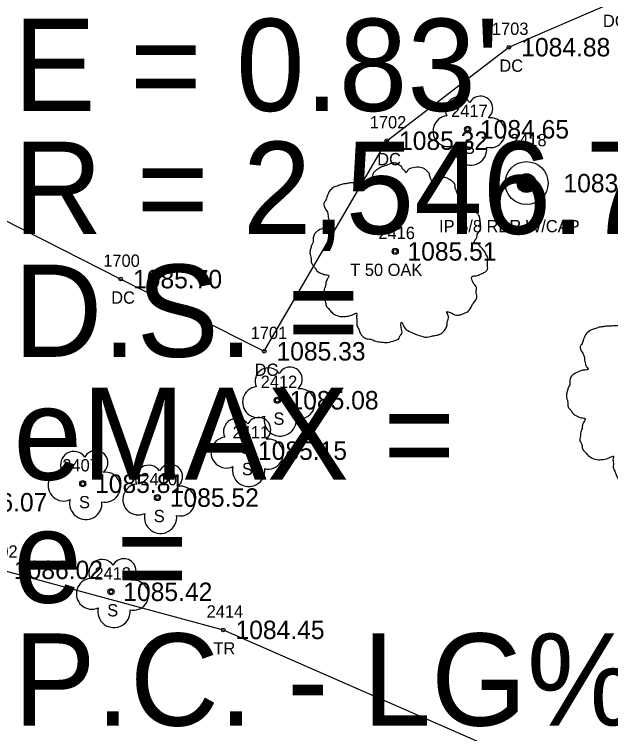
# Model space of a CAD drawing. Extents: x 1578957 to 1581675, y 1115963 to 1120391.
# Drawn here: x 1580717.1 to 1580765.6, y 1119196.4 to 1119254.9 of the extents above; entities that cross this region are included whole.
import ezdxf

# ---------------------------------------------------------------- set-up
doc = ezdxf.new("R2010")
doc.units = 0
for name, color, linetype in [('RD_EX_Conc', 7, 'Continuous'), ('RD_EX_Conc_txCode', 7, 'Continuous'), ('RD_EX_DV_Prop_txCode', 7, 'Continuous'), ('RD_EX_DV_PropPin', 7, 'Continuous'), ('RD_EX_TX_Conc_ELEV', 7, 'Continuous'), ('RD_EX_TX_DV_Prop_ELEV', 7, 'Continuous'), ('RD_EX_TX_VEG_ELEV', 7, 'Continuous'), ('RD_EX_VEG', 7, 'Continuous'), ('RD_EX_VEG_txCode', 7, 'Continuous'), ('RD_HC_Data', 7, 'Continuous'), ('RD_SMD_Locator', 7, 'Continuous')]:
    doc.layers.add(name, color=color, linetype=linetype)

msp = doc.modelspace()

# ---------------------------------------------------------------- linework, layer by layer
at = {"layer": 'RD_EX_Conc'}
msp.add_lwpolyline([(1580700.899, 1119243.149), (1580707.938, 1119242.342), (1580725.733, 1119233.323), (1580737.409, 1119227.45), (1580747.386, 1119244.583), (1580757.331, 1119252.187), (1580765.763, 1119255.83), (1580772.173, 1119256.309), (1580786.734, 1119268.237), (1580804.517, 1119285.523), (1580810.015, 1119299.315), (1580818.242, 1119321.881)], dxfattribs=at)
at = {"layer": 'RD_EX_DV_PropPin'}
for p, q in [((1580758.664, 1119240.377), (1580758.664, 1119241.885)), ((1580758.699, 1119240.373), (1580758.699, 1119241.889)), ((1580758.734, 1119240.371), (1580758.734, 1119241.891)), ((1580758.769, 1119240.37), (1580758.769, 1119241.892)), ((1580758.804, 1119240.371), (1580758.804, 1119241.891)), ((1580758.839, 1119240.373), (1580758.839, 1119241.889)), ((1580758.874, 1119240.377), (1580758.874, 1119241.885)), ((1580758.033, 1119240.935), (1580758.033, 1119241.327)), ((1580758.068, 1119240.833), (1580758.068, 1119241.429)), ((1580758.103, 1119240.761), (1580758.103, 1119241.501)), ((1580758.138, 1119240.704), (1580758.138, 1119241.558)), ((1580758.173, 1119240.657), (1580758.173, 1119241.605)), ((1580758.208, 1119240.616), (1580758.208, 1119241.646)), ((1580758.243, 1119240.58), (1580758.243, 1119241.682)), ((1580758.278, 1119240.549), (1580758.278, 1119241.713)), ((1580758.313, 1119240.521), (1580758.313, 1119241.741)), ((1580758.349, 1119240.496), (1580758.349, 1119241.766)), ((1580758.384, 1119240.475), (1580758.384, 1119241.787)), ((1580758.419, 1119240.455), (1580758.419, 1119241.807)), ((1580758.454, 1119240.438), (1580758.454, 1119241.824)), ((1580758.489, 1119240.423), (1580758.489, 1119241.839)), ((1580758.524, 1119240.411), (1580758.524, 1119241.851)), ((1580758.559, 1119240.4), (1580758.559, 1119241.862)), ((1580758.594, 1119240.39), (1580758.594, 1119241.872)), ((1580758.629, 1119240.383), (1580758.629, 1119241.879)), ((1580758.909, 1119240.383), (1580758.909, 1119241.879)), ((1580758.944, 1119240.39), (1580758.944, 1119241.872)), ((1580758.979, 1119240.4), (1580758.979, 1119241.862)), ((1580759.014, 1119240.411), (1580759.014, 1119241.851)), ((1580759.049, 1119240.423), (1580759.049, 1119241.839)), ((1580759.084, 1119240.438), (1580759.084, 1119241.824)), ((1580759.119, 1119240.455), (1580759.119, 1119241.807)), ((1580759.154, 1119240.475), (1580759.154, 1119241.787)), ((1580759.189, 1119240.496), (1580759.189, 1119241.766)), ((1580759.224, 1119240.521), (1580759.224, 1119241.741)), ((1580759.259, 1119240.549), (1580759.259, 1119241.713)), ((1580759.294, 1119240.58), (1580759.294, 1119241.682)), ((1580759.329, 1119240.616), (1580759.329, 1119241.646)), ((1580759.364, 1119240.657), (1580759.364, 1119241.605)), ((1580759.399, 1119240.704), (1580759.399, 1119241.558)), ((1580759.434, 1119240.761), (1580759.434, 1119241.501)), ((1580759.469, 1119240.833), (1580759.469, 1119241.429)), ((1580759.504, 1119240.935), (1580759.504, 1119241.327))]:
    msp.add_line(p, q, dxfattribs=at)
for radius in [1.75, 0.761]:
    msp.add_circle((1580758.769, 1119241.131), radius, dxfattribs=at)
at = {"layer": 'RD_EX_VEG'}
msp.add_lwpolyline([(1580738.385, 1119110.036), (1580691.444, 1119109.817), (1580661.653, 1119118.455), (1580716.034, 1119209.668), (1580734.071, 1119204.788), (1580780.32, 1119184.527), (1580795.8, 1119233.844), (1580811.929, 1119254.59)], dxfattribs=at)
for centre, radius in [((1580753.972, 1119245.51), 0.25), ((1580748.072, 1119235.577), 0.25), ((1580748.059, 1119235.558), 0.0001), ((1580738.47, 1119223.471), 0.25), ((1580735.901, 1119219.37), 0.25), ((1580722.641, 1119216.68), 0.25), ((1580728.723, 1119215.552), 0.25), ((1580724.938, 1119207.887), 0.25)]:
    msp.add_circle(centre, radius, dxfattribs=at)
for centre, radius, start, end in [((1580753.25, 1119247.057), 1.084, 34.97629, 204.75602), ((1580755.017, 1119247.212), 0.995, 308.76261, 152.04674), ((1580752.408, 1119245.355), 1.257, 96.45179, 294.73401), ((1580755.811, 1119245.231), 1.218, 256.56668, 98.10463), ((1580754.217, 1119243.914), 1.318, 166.88266, 5.75893), ((1580737.749, 1119225.018), 1.084, 34.97629, 204.75602), ((1580739.516, 1119225.173), 0.995, 308.76261, 152.04674), ((1580736.907, 1119223.316), 1.257, 96.45179, 294.73401), ((1580740.31, 1119223.192), 1.218, 256.56668, 98.10463), ((1580735.18, 1119220.917), 1.084, 34.97629, 204.75602), ((1580736.946, 1119221.072), 0.995, 308.76261, 152.04674), ((1580738.716, 1119221.875), 1.318, 166.88266, 5.75893), ((1580734.337, 1119219.214), 1.257, 96.45179, 294.73401), ((1580737.74, 1119219.09), 1.218, 256.56668, 98.10463), ((1580721.92, 1119218.227), 1.084, 34.97629, 204.75602), ((1580723.687, 1119218.382), 0.995, 308.76261, 152.04674), ((1580728.002, 1119217.099), 1.084, 34.97629, 204.75602), ((1580729.768, 1119217.254), 0.995, 308.76261, 152.04674), ((1580736.146, 1119217.773), 1.318, 166.88266, 5.75893), ((1580721.078, 1119216.525), 1.257, 96.45179, 294.73401), ((1580724.481, 1119216.401), 1.218, 256.56668, 98.10463), ((1580727.159, 1119215.396), 1.257, 96.45179, 294.73401), ((1580730.563, 1119215.272), 1.218, 256.56668, 98.10463), ((1580722.887, 1119215.084), 1.318, 166.88266, 5.75893), ((1580728.969, 1119213.955), 1.318, 166.88266, 5.75893), ((1580724.217, 1119209.434), 1.084, 34.97629, 204.75602), ((1580725.983, 1119209.589), 0.995, 308.76261, 152.04674), ((1580723.374, 1119207.732), 1.257, 96.45179, 294.73401), ((1580726.777, 1119207.608), 1.218, 256.56668, 98.10463), ((1580725.183, 1119206.291), 1.318, 166.88266, 5.75893)]:
    msp.add_arc(centre, radius, start, end, dxfattribs=at)
for points in [[(1580748.204, 1119242.745), (1580747.904, 1119242.77), (1580747.579, 1119242.67), (1580747.329, 1119242.57), (1580747.104, 1119242.495), (1580746.879, 1119242.395), (1580746.579, 1119242.22), (1580746.354, 1119242.02), (1580746.229, 1119241.77), (1580746.179, 1119241.545), (1580746.13, 1119241.27), (1580746.13, 1119241.095), (1580746.005, 1119241.07), (1580745.855, 1119241.095), (1580745.605, 1119241.17), (1580745.355, 1119241.17), (1580745.105, 1119241.17), (1580744.755, 1119241.145), (1580744.405, 1119241.145), (1580744.13, 1119241.095), (1580743.806, 1119241.045), (1580743.431, 1119240.92), (1580743.081, 1119240.795), (1580742.781, 1119240.545), (1580742.531, 1119240.071), (1580742.406, 1119239.721), (1580742.256, 1119239.471), (1580742.406, 1119239.021), (1580742.581, 1119238.671), (1580742.606, 1119238.471), (1580742.681, 1119238.047), (1580742.781, 1119237.822), (1580742.906, 1119237.622), (1580742.831, 1119237.597), (1580742.456, 1119237.547), (1580742.156, 1119237.447), (1580741.731, 1119237.222), (1580741.507, 1119236.997), (1580741.407, 1119236.672), (1580741.382, 1119236.322), (1580741.282, 1119236.122), (1580741.207, 1119235.848), (1580741.182, 1119235.773), (1580741.132, 1119235.448), (1580741.232, 1119234.998), (1580741.257, 1119234.648), (1580741.382, 1119234.423), (1580741.532, 1119234.248), (1580741.706, 1119233.998), (1580742.106, 1119233.773), (1580742.431, 1119233.673), (1580742.631, 1119233.649), (1580742.456, 1119233.149), (1580742.406, 1119232.799), (1580742.281, 1119232.399), (1580742.281, 1119232.324), (1580742.231, 1119231.849), (1580742.381, 1119231.524), (1580742.456, 1119231.15), (1580742.631, 1119230.925), (1580742.906, 1119230.625), (1580743.231, 1119230.4), (1580743.731, 1119230.275), (1580744.13, 1119230.3), (1580744.705, 1119230.475), (1580744.955, 1119230.55), (1580744.93, 1119230.375), (1580744.955, 1119230), (1580744.955, 1119229.575), (1580745.105, 1119229.25), (1580745.205, 1119228.976), (1580745.355, 1119228.726), (1580745.68, 1119228.501), (1580746.08, 1119228.426), (1580746.504, 1119228.276), (1580746.954, 1119228.201), (1580747.454, 1119228.176), (1580748.054, 1119228.326), (1580748.329, 1119228.451), (1580748.429, 1119228.626), (1580748.628, 1119229.001), (1580748.578, 1119229.225), (1580748.603, 1119229.825), (1580748.703, 1119229.65), (1580748.878, 1119229.3), (1580749.378, 1119229.001), (1580749.778, 1119228.826), (1580750.253, 1119228.676), (1580750.553, 1119228.601), (1580751.027, 1119228.676), (1580751.402, 1119228.751), (1580751.777, 1119228.876), (1580752.077, 1119229.15), (1580752.252, 1119229.425), (1580752.302, 1119229.7), (1580752.377, 1119230.075), (1580752.427, 1119230.25)], [(1580752.427, 1119230.25), (1580752.352, 1119230.425), (1580752.302, 1119230.675), (1580752.377, 1119230.65), (1580752.552, 1119230.6), (1580752.827, 1119230.475), (1580753.052, 1119230.4), (1580753.376, 1119230.425), (1580753.651, 1119230.525), (1580754.101, 1119230.8), (1580754.376, 1119231.275), (1580754.651, 1119231.674), (1580754.726, 1119231.999), (1580754.676, 1119232.224), (1580754.651, 1119232.724), (1580754.451, 1119232.974), (1580754.401, 1119233.099), (1580754.301, 1119233.499), (1580754.376, 1119233.549), (1580754.651, 1119233.599), (1580755.026, 1119233.723), (1580755.301, 1119233.848), (1580755.525, 1119234.023), (1580755.6, 1119234.248), (1580755.575, 1119234.648), (1580755.625, 1119235.048), (1580755.55, 1119235.198), (1580755.45, 1119235.348), (1580755.375, 1119235.548), (1580755.226, 1119235.698), (1580755.126, 1119235.848), (1580755.026, 1119235.947), (1580754.901, 1119236.097), (1580754.726, 1119236.222), (1580754.576, 1119236.272), (1580754.526, 1119236.422), (1580754.676, 1119236.622), (1580754.726, 1119236.722), (1580754.751, 1119236.947), (1580754.976, 1119237.297), (1580755.026, 1119237.697), (1580754.976, 1119238.122), (1580754.926, 1119238.396), (1580754.776, 1119238.671), (1580754.576, 1119238.921), (1580754.451, 1119239.096), (1580754.276, 1119239.221), (1580753.951, 1119239.346), (1580753.701, 1119239.396), (1580753.351, 1119239.396), (1580753.151, 1119239.446), (1580753.176, 1119239.496), (1580753.176, 1119239.646), (1580753.176, 1119239.921), (1580753.101, 1119240.371), (1580752.952, 1119240.87), (1580752.952, 1119240.895), (1580752.852, 1119241.145), (1580752.627, 1119241.345), (1580752.452, 1119241.445), (1580752.252, 1119241.57), (1580752.002, 1119241.595), (1580751.702, 1119241.595), (1580751.427, 1119241.545), (1580751.227, 1119241.445), (1580751.052, 1119241.32), (1580750.977, 1119241.47), (1580750.877, 1119241.77), (1580750.827, 1119241.92), (1580750.678, 1119242.095), (1580750.453, 1119242.295), (1580750.003, 1119242.42), (1580749.378, 1119242.345), (1580749.078, 1119242.145), (1580748.928, 1119241.97), (1580748.878, 1119242.095), (1580748.678, 1119242.295), (1580748.578, 1119242.47), (1580748.404, 1119242.595), (1580748.254, 1119242.695), (1580748.154, 1119242.745)], [(1580769.079, 1119231.102), (1580768.779, 1119231.127), (1580768.455, 1119231.027), (1580768.205, 1119230.928), (1580767.98, 1119230.853), (1580767.755, 1119230.753), (1580767.455, 1119230.578), (1580767.23, 1119230.378), (1580767.105, 1119230.128), (1580767.055, 1119229.903), (1580767.005, 1119229.628), (1580767.005, 1119229.453), (1580766.88, 1119229.428), (1580766.73, 1119229.453), (1580766.48, 1119229.528), (1580766.23, 1119229.528), (1580765.981, 1119229.528), (1580765.631, 1119229.503), (1580765.281, 1119229.503), (1580765.006, 1119229.453), (1580764.681, 1119229.403), (1580764.306, 1119229.278), (1580763.956, 1119229.153), (1580763.657, 1119228.903), (1580763.407, 1119228.429), (1580763.282, 1119228.079), (1580763.132, 1119227.829), (1580763.282, 1119227.379), (1580763.457, 1119227.029), (1580763.482, 1119226.829), (1580763.557, 1119226.405), (1580763.657, 1119226.18), (1580763.782, 1119225.98), (1580763.707, 1119225.955), (1580763.332, 1119225.905), (1580763.032, 1119225.805), (1580762.607, 1119225.58), (1580762.382, 1119225.355), (1580762.282, 1119225.03), (1580762.257, 1119224.68), (1580762.157, 1119224.48), (1580762.082, 1119224.205), (1580762.057, 1119224.13), (1580762.007, 1119223.806), (1580762.107, 1119223.356), (1580762.132, 1119223.006), (1580762.257, 1119222.781), (1580762.407, 1119222.606), (1580762.582, 1119222.356), (1580762.982, 1119222.131), (1580763.307, 1119222.031), (1580763.507, 1119222.006), (1580763.332, 1119221.507), (1580763.282, 1119221.157), (1580763.157, 1119220.757), (1580763.157, 1119220.682), (1580763.107, 1119220.207), (1580763.257, 1119219.882), (1580763.332, 1119219.508), (1580763.507, 1119219.283), (1580763.782, 1119218.983), (1580764.106, 1119218.758), (1580764.606, 1119218.633), (1580765.006, 1119218.658), (1580765.581, 1119218.833), (1580765.831, 1119218.908), (1580765.806, 1119218.733), (1580765.831, 1119218.358), (1580765.831, 1119217.933), (1580765.981, 1119217.608), (1580766.081, 1119217.333), (1580766.23, 1119217.084), (1580766.555, 1119216.859), (1580766.955, 1119216.784), (1580767.38, 1119216.634), (1580767.83, 1119216.559), (1580768.33, 1119216.534), (1580768.929, 1119216.684), (1580769.204, 1119216.809), (1580769.304, 1119216.984), (1580769.504, 1119217.358), (1580769.454, 1119217.583), (1580769.479, 1119218.183), (1580769.579, 1119218.008), (1580769.754, 1119217.658), (1580770.254, 1119217.358), (1580770.654, 1119217.184), (1580771.128, 1119217.034), (1580771.428, 1119216.959), (1580771.903, 1119217.034), (1580772.278, 1119217.109), (1580772.653, 1119217.234), (1580772.953, 1119217.508), (1580773.127, 1119217.783), (1580773.177, 1119218.058), (1580773.252, 1119218.433), (1580773.302, 1119218.608)]]:
    msp.add_spline(points, degree=3, dxfattribs=at)
at = {"layer": 'RD_SMD_Locator'}
for centre in [(1580757.331, 1119252.187), (1580753.972, 1119245.51), (1580747.386, 1119244.583), (1580758.769, 1119241.131), (1580748.072, 1119235.577), (1580725.733, 1119233.323), (1580737.409, 1119227.45), (1580738.47, 1119223.471), (1580735.901, 1119219.37), (1580722.641, 1119216.68), (1580728.723, 1119215.552), (1580724.938, 1119207.887), (1580734.071, 1119204.788)]:
    msp.add_circle(centre, 0.15, dxfattribs=at)

# ---------------------------------------------------------------- texts
at = {"layer": 'RD_EX_Conc_txCode'}
for s, p in [('DC', (1580764.984, 1119253.83)), ('1703', (1580755.945, 1119253.187)), ('DC', (1580756.551, 1119250.187)), ('1702', (1580746, 1119245.583)), ('DC', (1580746.607, 1119242.583)), ('1700', (1580724.308, 1119234.323)), ('DC', (1580724.954, 1119231.323)), ('1701', (1580736.307, 1119228.45)), ('DC', (1580736.63, 1119225.45))]:
    msp.add_text(s, height=1, dxfattribs=at).set_placement(p)
at = {"layer": 'RD_EX_DV_Prop_txCode'}
for s, p in [('2418', (1580757.422, 1119244.131)), ('IP 5/8 RBR W/CAP', (1580751.643, 1119237.131))]:
    msp.add_text(s, height=1, dxfattribs=at).set_placement(p)
at = {"layer": 'RD_EX_TX_Conc_ELEV'}
for s, p in [('1084.88', (1580758.331, 1119251.437)), ('1085.32', (1580748.386, 1119243.833)), ('1085.70', (1580726.733, 1119232.573)), ('1085.33', (1580738.409, 1119226.7))]:
    msp.add_text(s, height=1.5, dxfattribs=at).set_placement(p)
at = {"layer": 'RD_EX_TX_DV_Prop_ELEV'}
msp.add_text('1083.78', height=1.5, dxfattribs=at).set_placement((1580761.769, 1119240.381))
at = {"layer": 'RD_EX_TX_VEG_ELEV'}
for s, p in [('1084.65', (1580754.972, 1119244.76)), ('1085.51', (1580749.072, 1119234.827)), ('1085.08', (1580739.47, 1119222.721)), ('1085.15', (1580736.901, 1119218.62)), ('1085.81', (1580723.641, 1119215.93)), ('1085.52', (1580729.723, 1119214.802)), ('1086.07', (1580712.508, 1119214.421)), ('1086.02', (1580717.034, 1119208.918)), ('1085.42', (1580725.938, 1119207.137)), ('1084.45', (1580735.071, 1119204.038))]:
    msp.add_text(s, height=1.5, dxfattribs=at).set_placement(p)
at = {"layer": 'RD_EX_VEG_txCode'}
for s, p in [('2417', (1580752.625, 1119246.51)), ('S', (1580753.664, 1119243.51)), ('2416', (1580746.702, 1119236.577)), ('T 50 OAK', (1580744.41, 1119233.577)), ('2412', (1580737.124, 1119224.471)), ('S', (1580738.163, 1119221.471)), ('2411', (1580734.838, 1119220.37)), ('2407', (1580720.972, 1119217.68)), ('S', (1580735.594, 1119217.37)), ('2410', (1580727.337, 1119216.552)), ('S', (1580722.334, 1119214.68)), ('S', (1580728.416, 1119213.552)), ('2402', (1580714.364, 1119210.668)), ('2413', (1580723.591, 1119208.887)), ('S', (1580724.631, 1119205.887)), ('2414', (1580732.724, 1119205.788)), ('TR', (1580733.276, 1119202.788))]:
    msp.add_text(s, height=1, dxfattribs=at).set_placement(p)
at = {"layer": 'RD_HC_Data'}
for s, p in [("E = 0.83'", (1580717, 1119247)), ("R = 2,546.77'", (1580717, 1119237)), ('D.S. = ', (1580717, 1119227)), ('eMAX = ', (1580717, 1119217)), ('e = ', (1580717, 1119207)), ('P.C. - LG% = ', (1580717, 1119197))]:
    msp.add_text(s, height=7.5, dxfattribs=at).set_placement(p)

doc.saveas('drawing.dxf')
